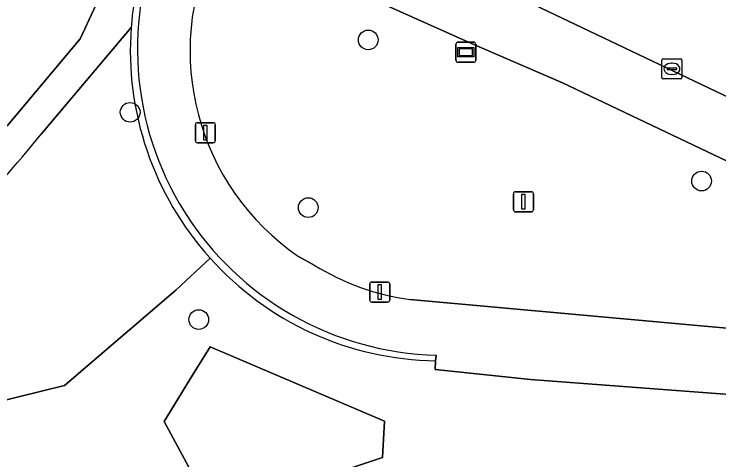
# Model space of a CAD drawing. Extents: x 161477 to 163040, y 383680 to 384871.
# Drawn here: x 162404.13 to 162439.15, y 384745.4 to 384767.57 of the extents above; entities that cross this region are included whole.
import ezdxf

# ---------------------------------------------------------------- set-up
doc = ezdxf.new("R2010")
doc.units = 0
for name, color, linetype in [('IMGEO_Berm_groen', 7, 'Continuous'), ('IMGEO_Boom', 7, 'Continuous'), ('IMGEO_Groenvoorziening', 7, 'Continuous'), ('IMGEO_Kolk', 7, 'Continuous'), ('IMGEO_Lichtmast', 7, 'Continuous'), ('IMGEO_Muur', 7, 'Continuous'), ('IMGEO_Oever', 7, 'Continuous'), ('IMGEO_Rijbaan_lokaal_open', 7, 'Continuous'), ('IMGEO_Verklikker', 7, 'Continuous'), ('IMGEO_Voetpad_open', 7, 'Continuous'), ('IMGEO_Waterloop', 7, 'Continuous')]:
    doc.layers.add(name, color=color, linetype=linetype)

msp = doc.modelspace()

# ---------------------------------------------------------------- linework, layer by layer
at = {"layer": 'IMGEO_Berm_groen'}
for points in [[(162452.067, 384753.929), (162450.06, 384754.925), (162449.662, 384755.129), (162448.144, 384755.906), (162440.61, 384759.756), (162431.389, 384764.156), (162426.866, 384766.117), (162421.71, 384768.436), (162423.439, 384770.946), (162426.918, 384776.001), (162428.606, 384778.452), (162432.378, 384783.93), (162433.188, 384785.107), (162434.087, 384786.412)], [(162418.269, 384755.521), (162419.051, 384755.094)], [(162423.819, 384753.374), (162449.243, 384751.081), (162450.215, 384750.969)]]:
    msp.add_lwpolyline(points, dxfattribs=at)
for centre, radius, start, end in [((162291.707, 384452.045), 351.041, 62.12321, 67.34564), ((162425.267, 384765.745), 12.39, 154.1204, 235.6087), ((162425.506, 384765.519), 12.262, 238.2356, 262.0918)]:
    msp.add_arc(centre, radius, start, end, dxfattribs=at)
at = {"layer": 'IMGEO_Boom'}
for centre in [(162421.73, 384766.29), (162409.9, 384762.69), (162438.292, 384759.271), (162418.746, 384757.949), (162413.31, 384752.38)]:
    msp.add_circle(centre, 0.489, dxfattribs=at)
at = {"layer": 'IMGEO_Groenvoorziening'}
for points in [[(162409.95, 384766.91), (162405.471, 384761.601)], [(162413.871, 384755.442), (162412.166, 384753.846), (162409.871, 384751.878), (162406.64, 384749.11), (162399.491, 384747.343), (162401.582, 384757.274)], [(162401.582, 384757.274), (162399.491, 384747.343), (162406.64, 384749.11), (162409.871, 384751.878), (162412.166, 384753.846), (162413.871, 384755.442)], [(162455.523, 384729.908), (162457.84, 384729.864), (162458.059, 384732.386), (162459.335, 384747.127), (162459.365, 384747.536), (162455.803, 384747.705), (162446.36, 384748.154), (162438.573, 384748.746), (162429.792, 384749.403), (162425.057, 384749.901), (162425.08, 384750.335)]]:
    msp.add_lwpolyline(points, dxfattribs=at)
for points in [[(162413.002, 384749.615), (162413.872, 384751.033), (162422.542, 384747.331), (162422.435, 384745.521), (162417.426, 384743.85), (162416.644, 384743.589), (162415.14, 384743.593), (162413.598, 384743.593), (162411.586, 384747.314)], [(162422.542, 384747.331), (162413.872, 384751.033), (162413.002, 384749.615), (162411.586, 384747.314), (162413.598, 384743.593), (162415.14, 384743.593), (162416.644, 384743.589), (162417.426, 384743.85), (162422.435, 384745.521)]]:
    msp.add_lwpolyline(points, close=True, dxfattribs=at)
for centre, radius, start, end in [((162425.345, 384765.769), 15.437, 175.762, 221.9899), ((162365.572, 384793.55), 51.115, 314.7891, 321.314), ((162425.287, 384765.644), 15.311, 221.7858, 269.2246)]:
    msp.add_arc(centre, radius, start, end, dxfattribs=at)
at = {"layer": 'IMGEO_Kolk'}
for p, q in [((162436.319, 384764.426), (162436.319, 384765.278)), ((162436.394, 384765.352), (162437.246, 384765.352)), ((162437.32, 384765.278), (162437.32, 384764.426)), ((162436.807, 384765.132), (162436.832, 384765.132)), ((162436.578, 384764.846), (162436.578, 384764.858)), ((162437.016, 384764.809), (162436.618, 384764.809)), ((162436.621, 384764.895), (162437.019, 384764.895)), ((162436.83, 384764.572), (162436.805, 384764.572)), ((162437.062, 384764.858), (162437.062, 384764.846)), ((162437.246, 384764.352), (162436.394, 384764.352))]:
    msp.add_line(p, q, dxfattribs=at)
for points in [[(162436.319, 384764.426), (162436.319, 384765.278)], [(162436.394, 384765.352), (162437.246, 384765.352)], [(162437.32, 384765.278), (162437.32, 384764.426)], [(162437.246, 384764.352), (162436.394, 384764.352)]]:
    msp.add_lwpolyline(points, dxfattribs=at)
for centre, radius, start, end in [((162436.396, 384765.276), 0.0765, 91.552, 178.448), ((162436.396, 384765.276), 0.0765, 91.552, 178.448), ((162437.244, 384765.276), 0.0765, 1.552, 88.448), ((162437.244, 384765.276), 0.0765, 1.552, 88.448), ((162436.618, 384764.855), 0.0403, 85.8775, 175.7526), ((162436.615, 384764.845), 0.0366, 178.938, 274.7102), ((162437.019, 384764.852), 0.043, 264.8664, 352.4533), ((162437.023, 384764.857), 0.0386, 1.7309, 96.639), ((162436.396, 384764.428), 0.0765, 181.552, 268.448), ((162436.396, 384764.428), 0.0765, 181.552, 268.448), ((162437.244, 384764.428), 0.0765, 271.552, 358.448), ((162437.244, 384764.428), 0.0765, 271.552, 358.448)]:
    msp.add_arc(centre, radius, start, end, dxfattribs=at)
for centre, major_axis, ratio, start_param, end_param in [((162436.806, 384764.852), (-0.387, 0.002), 0.722429, 4.712389, 7.853982), ((162436.831, 384764.852), (-0.39, 0.002), 0.717154, 1.570796, 4.712389)]:
    msp.add_ellipse(centre, major_axis=major_axis, ratio=ratio, start_param=start_param, end_param=end_param, dxfattribs=at)
at = {"layer": 'IMGEO_Lichtmast'}
for p, q in [((162413.241, 384762.173), (162414.031, 384762.173)), ((162414.031, 384762.173), (162413.241, 384762.173)), ((162413.141, 384761.273), (162413.141, 384762.073)), ((162413.141, 384762.073), (162413.141, 384761.273)), ((162414.131, 384762.073), (162414.131, 384761.273)), ((162414.131, 384761.273), (162414.131, 384762.073)), ((162414.031, 384761.173), (162413.241, 384761.173)), ((162413.241, 384761.173), (162414.031, 384761.173)), ((162428.945, 384757.84), (162428.945, 384758.64)), ((162428.945, 384758.64), (162428.945, 384757.84)), ((162429.045, 384758.74), (162429.835, 384758.74)), ((162429.835, 384758.74), (162429.045, 384758.74)), ((162429.935, 384758.64), (162429.935, 384757.84)), ((162429.935, 384757.84), (162429.935, 384758.64)), ((162429.835, 384757.74), (162429.045, 384757.74)), ((162429.045, 384757.74), (162429.835, 384757.74)), ((162421.805, 384753.348), (162421.805, 384754.148)), ((162421.805, 384754.148), (162421.805, 384753.348)), ((162421.905, 384754.248), (162422.695, 384754.248)), ((162422.695, 384754.248), (162421.905, 384754.248)), ((162422.795, 384754.148), (162422.795, 384753.348)), ((162422.795, 384753.348), (162422.795, 384754.148)), ((162422.695, 384753.248), (162421.905, 384753.248)), ((162421.905, 384753.248), (162422.695, 384753.248))]:
    msp.add_line(p, q, dxfattribs=at)
for points in [[(162413.561, 384762.048), (162413.711, 384762.048), (162413.711, 384761.298), (162413.561, 384761.298), (162413.561, 384762.048)], [(162429.365, 384758.615), (162429.515, 384758.615), (162429.515, 384757.865), (162429.365, 384757.865), (162429.365, 384758.615)], [(162422.225, 384754.123), (162422.375, 384754.123), (162422.375, 384753.373), (162422.225, 384753.373), (162422.225, 384754.123)]]:
    msp.add_lwpolyline(points, dxfattribs=at)
for centre, start, end in [((162413.241, 384762.073), 90, 180), ((162413.241, 384762.073), 90, 180), ((162414.031, 384762.073), 0, 90), ((162414.031, 384762.073), 360, 90), ((162413.241, 384761.273), 180, 270), ((162413.241, 384761.273), 180, 270), ((162414.031, 384761.273), 270, 0), ((162414.031, 384761.273), 270, 0), ((162429.045, 384758.64), 90, 180), ((162429.045, 384758.64), 90, 180), ((162429.835, 384758.64), 0, 90), ((162429.835, 384758.64), 360, 90), ((162429.045, 384757.84), 180, 270), ((162429.045, 384757.84), 180, 270), ((162429.835, 384757.84), 270, 0), ((162429.835, 384757.84), 270, 0), ((162421.905, 384754.148), 90, 180), ((162421.905, 384754.148), 90, 180), ((162422.695, 384754.148), 0, 90), ((162422.695, 384754.148), 360, 90), ((162421.905, 384753.348), 180, 270), ((162421.905, 384753.348), 180, 270), ((162422.695, 384753.348), 270, 0), ((162422.695, 384753.348), 270, 0)]:
    msp.add_arc(centre, 0.1, start, end, dxfattribs=at)
at = {"layer": 'IMGEO_Muur'}
msp.add_lwpolyline([(162425.08, 384750.335), (162425.11, 384750.614)], dxfattribs=at)
for centre, radius, start, end in [((162425.501, 384765.848), 15.239, 155.8163, 268.531), ((162425.34, 384765.773), 15.432, 157.5269, 175.7748), ((162425.345, 384765.769), 15.437, 175.762, 221.9899), ((162425.287, 384765.644), 15.311, 221.7858, 269.2246)]:
    msp.add_arc(centre, radius, start, end, dxfattribs=at)
at = {"layer": 'IMGEO_Oever'}
for points in [[(162410.212, 384772.38), (162407.41, 384766.339), (162403.811, 384762.031), (162397.932, 384756.283), (162394.203, 384753.166), (162389.935, 384750), (162381.746, 384745.648), (162376.207, 384743.309), (162371.678, 384741.62), (162366.849, 384740.091), (162361.529, 384738.161), (162350.442, 384735.333), (162347.053, 384734.993), (162330.866, 384734.623), (162322.323, 384733.16)], [(162405.471, 384761.601), (162409.95, 384766.91)]]:
    msp.add_lwpolyline(points, dxfattribs=at)
for centre, radius, start, end in [((162425.34, 384765.773), 15.432, 157.5269, 175.7748), ((162365.572, 384793.55), 51.115, 314.7891, 321.314)]:
    msp.add_arc(centre, radius, start, end, dxfattribs=at)
at = {"layer": 'IMGEO_Rijbaan_lokaal_open'}
msp.add_lwpolyline([(162427.849, 384769.061), (162444.201, 384761.256)], dxfattribs=at)
msp.add_arc((162291.707, 384452.045), 351.041, 62.12321, 67.34564, dxfattribs=at)
at = {"layer": 'IMGEO_Verklikker'}
for p, q in [((162426.084, 384765.278), (162426.084, 384766.078)), ((162426.084, 384766.078), (162426.084, 384765.278)), ((162426.184, 384766.178), (162426.974, 384766.178)), ((162426.974, 384766.178), (162426.184, 384766.178)), ((162427.074, 384766.078), (162427.074, 384765.278)), ((162427.074, 384765.278), (162427.074, 384766.078)), ((162426.974, 384765.178), (162426.184, 384765.178)), ((162426.184, 384765.178), (162426.974, 384765.178))]:
    msp.add_line(p, q, dxfattribs=at)
for points in [[(162426.185, 384765.91), (162426.973, 384765.91), (162426.973, 384765.446), (162426.185, 384765.446), (162426.185, 384765.91)], [(162426.25, 384765.845), (162426.25, 384765.511), (162426.908, 384765.511), (162426.908, 384765.845), (162426.25, 384765.845)]]:
    msp.add_lwpolyline(points, dxfattribs=at)
for centre, start, end in [((162426.184, 384766.078), 90, 180), ((162426.184, 384766.078), 90, 180), ((162426.974, 384766.078), 0, 90), ((162426.974, 384766.078), 360, 90), ((162426.184, 384765.278), 180, 270), ((162426.184, 384765.278), 180, 270), ((162426.974, 384765.278), 270, 0), ((162426.974, 384765.278), 270, 0)]:
    msp.add_arc(centre, 0.1, start, end, dxfattribs=at)
at = {"layer": 'IMGEO_Voetpad_open'}
for points in [[(162423.439, 384770.946), (162421.71, 384768.436), (162426.866, 384766.117), (162431.389, 384764.156), (162440.61, 384759.756), (162448.144, 384755.906), (162449.662, 384755.129), (162450.06, 384754.925), (162452.067, 384753.929)], [(162444.201, 384761.256), (162427.849, 384769.061)], [(162419.051, 384755.094), (162418.269, 384755.521)], [(162425.11, 384750.614), (162425.08, 384750.335), (162425.057, 384749.901), (162429.792, 384749.403), (162438.573, 384748.746), (162446.36, 384748.154), (162455.803, 384747.705), (162456.335, 384750), (162456.748, 384751.722), (162458.159, 384754.099), (162457.088, 384754.67), (162456.017, 384755.24)], [(162450.215, 384750.969), (162449.243, 384751.081), (162423.819, 384753.374)]]:
    msp.add_lwpolyline(points, dxfattribs=at)
for centre, radius, start, end in [((162425.501, 384765.848), 15.239, 155.8163, 268.531), ((162425.267, 384765.745), 12.39, 154.1204, 235.6087), ((162425.506, 384765.519), 12.262, 238.2356, 262.0918)]:
    msp.add_arc(centre, radius, start, end, dxfattribs=at)
at = {"layer": 'IMGEO_Waterloop'}
msp.add_lwpolyline([(162403.811, 384762.031), (162407.41, 384766.339), (162410.212, 384772.38), (162410.291, 384772.578), (162410.565, 384772.978), (162412.245, 384775.425), (162415.644, 384780.375), (162417.492, 384783.067), (162421.268, 384788.566), (162421.968, 384789.586), (162422.732, 384790.699), (162422.732, 384790.699), (162417.041, 384792.848), (162411.195, 384794.89), (162410.49, 384793.869), (162409.86, 384792.957), (162406.047, 384787.438), (162404.287, 384784.89), (162400.72, 384779.729)], dxfattribs=at)

doc.saveas('drawing.dxf')
